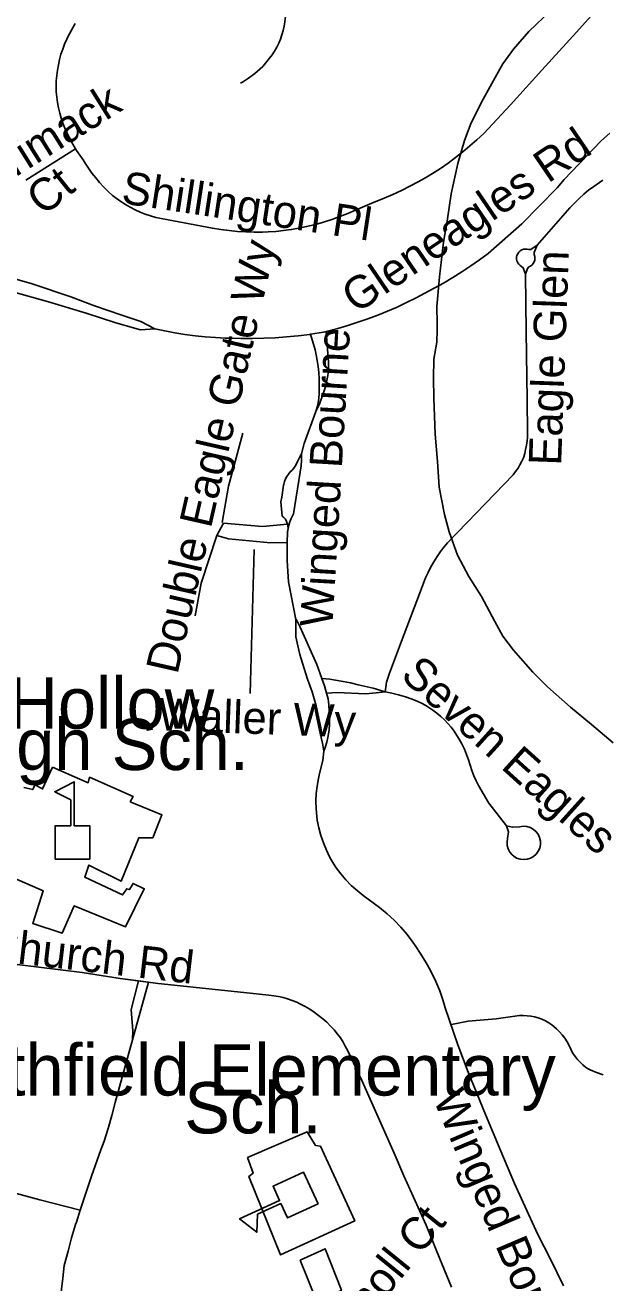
# Model space of a CAD drawing. Extents: x 1383679 to 1536984, y 460658 to 651027.
# Drawn here: x 1445521 to 1447206, y 500135 to 503812 of the extents above; entities that cross this region are included whole.
import ezdxf

# ---------------------------------------------------------------- set-up
doc = ezdxf.new("R2010")
doc.units = 0
for name, color, linetype in [('Exist Cultural Educational Facility Elementary CELL', 7, 'Continuous'), ('Exist Cultural Educational Facility High Label', 7, 'Continuous'), ('Exist Cultural Warehouse Building Footprint', 7, 'Continuous'), ('Exist Hydrographic Misc Water Feature', 7, 'Continuous'), ('Exist Road Non-System Type 51', 7, 'Continuous'), ('Exist Road Non-System Type 51 Label', 7, 'Continuous')]:
    doc.layers.add(name, color=color, linetype=linetype)

msp = doc.modelspace()

# ---------------------------------------------------------------- linework, layer by layer
at = {"layer": 'Exist Cultural Educational Facility Elementary CELL'}
for points in [[(1445608.3, 501374), (1445608.3, 501471.9), (1445654.3, 501471.9), (1445654.3, 501547), (1445607.3, 501571.2), (1445663.9, 501600.4), (1445663.9, 501471.9), (1445709.9, 501471.9), (1445709.9, 501374)], [(1446376.8, 500366.1), (1446287.7, 500325.3), (1446268.6, 500367.2), (1446200.3, 500335.9), (1446197.8, 500283), (1446147.7, 500322.4), (1446264.6, 500375.9), (1446245.4, 500417.7), (1446334.4, 500458.5)]]:
    msp.add_lwpolyline(points, close=True, dxfattribs=at)
at = {"layer": 'Exist Cultural Warehouse Building Footprint'}
for points in [[(1445418.2, 501349), (1445574, 501281.3), (1445543.2, 501185.9), (1445629.3, 501158.1), (1445664.2, 501237.6), (1445813.8, 501176), (1445869.1, 501287.3), (1445836.3, 501303.2), (1445826.1, 501285.3), (1445817.9, 501287.3), (1445805.6, 501269.4), (1445694.9, 501321.1), (1445707.2, 501356.9), (1445801.5, 501309.2), (1445852.7, 501436.4), (1445893.7, 501436.4), (1445920.4, 501504), (1445828.1, 501541.8), (1445836.3, 501557.7), (1445709.2, 501613.4), (1445705.1, 501597.5), (1445600.6, 501643.2)], [(1445600.6, 501643.2), (1445571.9, 501579.6), (1445549.4, 501591.5), (1445543.2, 501577.6), (1445516.6, 501583.6)], [(1446170.4, 500501.4), (1446186.8, 500455.7), (1446174.5, 500445.8), (1446266.8, 500217.1), (1446484, 500316.5), (1446383.6, 500535.2), (1446369.3, 500537.2), (1446344.7, 500577), (1446170.4, 500501.4)], [(1446324.2, 500201.2), (1446397.9, 500235), (1446445.1, 500113.7), (1446438.9, 500109.7), (1446451.2, 500079.9), (1446397.9, 500052.1), (1446377.5, 500085.9), (1446371.3, 500085.9), (1446324.2, 500201.2)]]:
    msp.add_lwpolyline(points, dxfattribs=at)
at = {"layer": 'Exist Hydrographic Misc Water Feature'}
for points in [[(1447058, 503856.6), (1446992.9, 503793.9), (1446948, 503742.3), (1446917.1, 503699.4), (1446894.4, 503659.7), (1446859.2, 503596.4), (1446823.9, 503526.5), (1446805, 503475.2), (1446785.7, 503407.5), (1446766.1, 503319.3), (1446754.6, 503239.8), (1446743.5, 503177.7), (1446731.6, 503076.2), (1446724.1, 502990.2), (1446725.2, 502940.1)], [(1446725.2, 502940.1), (1446724.8, 502920.4), (1446724.2, 502886), (1446715.2, 502836.1), (1446714.1, 502780.3), (1446715.1, 502722), (1446719.1, 502616.1), (1446725.8, 502536.4), (1446730.4, 502461.6), (1446746.9, 502381.7), (1446760, 502331.4), (1446784.8, 502262.8), (1446817.7, 502200.5), (1446854.7, 502141.5), (1446893.2, 502068.5), (1446916.5, 502026.2), (1446947.8, 501985.4), (1447004.7, 501921.1), (1447047.9, 501877.5), (1447114.8, 501818.7), (1447176, 501767.4), (1447239, 501714.5)]]:
    msp.add_lwpolyline(points, dxfattribs=at)
at = {"layer": 'Exist Road Non-System Type 51'}
for p, q in [((1445523.3, 503359.2), (1445668.2, 503451.3)), ((1445852.5, 501018), (1445881.3, 501014)), ((1445834.6, 500845.8), (1445881.3, 501014))]:
    msp.add_line(p, q, dxfattribs=at)
for points in [[(1447193, 503859.2), (1447132, 503791.9), (1447030.5, 503680.7), (1446939.2, 503579.6), (1446861, 503495.4), (1446841.3, 503477.1), (1446820.9, 503459.3), (1446800, 503442), (1446778.6, 503425.3), (1446756.7, 503409.2), (1446734.3, 503393.8), (1446711.5, 503379), (1446693.5, 503367.9), (1446669.5, 503354.3), (1446645.1, 503341.2), (1446620.3, 503328.9), (1446595.2, 503317.3), (1446569.8, 503306.4), (1446544.1, 503296.2), (1446540.6, 503294.9), (1446486.8, 503271.9), (1446463.6, 503261.9), (1446440.4, 503252.8), (1446416.9, 503244.3), (1446393.1, 503236.6), (1446369, 503229.6), (1446365.4, 503228.7), (1446343.3, 503223.3), (1446321, 503218.7), (1446298.6, 503214.9), (1446276, 503211.8), (1446253.4, 503209.5), (1446230.7, 503208), (1446214.5, 503207.3), (1446190, 503207.3), (1446165.6, 503208), (1446141.2, 503209.4), (1446116.8, 503211.7), (1446092.5, 503214.7), (1446068.4, 503218.5), (1445902.6, 503250), (1445887.4, 503254.5), (1445872.1, 503259.8), (1445857, 503265.9), (1445842.3, 503272.6), (1445827.9, 503280.1), (1445813.8, 503288.2), (1445800.1, 503296.9), (1445786.9, 503306.3), (1445776.2, 503314.6), (1445763.2, 503326.4), (1445750.6, 503338.9), (1445738.5, 503352), (1445727, 503365.6), (1445716.1, 503379.7), (1445696.1, 503409.2), (1445690.3, 503418.9), (1445671.3, 503446.3), (1445668.2, 503451.3)], [(1446286.1, 503871), (1446280.2, 503822.6), (1446278, 503809.6), (1446275.1, 503796.8), (1446271.4, 503784.1), (1446267.1, 503771.7), (1446262, 503759.5), (1446256.3, 503747.7), (1446249.9, 503736.2), (1446243, 503725.4), (1446215.1, 503691.6), (1446192.4, 503671.3), (1446174.1, 503657.7), (1446155.8, 503645.9), (1446149.8, 503642.5)], [(1445668.2, 503451.3), (1445660.1, 503464.4), (1445650.5, 503482.8), (1445643.5, 503496.5), (1445637, 503510.8), (1445631.2, 503525.4), (1445626.1, 503540.3), (1445621.8, 503555.4), (1445618.2, 503570.7), (1445615.3, 503586.1), (1445613.2, 503601.7), (1445611.8, 503617.5), (1445611.7, 503617.9), (1445611.5, 503633.7), (1445611.9, 503649.5), (1445613.2, 503665.3), (1445615.2, 503681), (1445617.9, 503696.5), (1445621.4, 503711.9), (1445625.6, 503727.2), (1445630.6, 503742.2), (1445636.2, 503756.9), (1445642.6, 503771.5), (1445646, 503778.4), (1445667.3, 503817.3)], [(1447265.2, 503528.9), (1447203.6, 503473.5), (1447096.4, 503361.4), (1447076.1, 503336.8), (1446972.2, 503231.4), (1446873.6, 503145.2), (1446848.6, 503126.5), (1446823.1, 503108.5), (1446797.1, 503091.1), (1446770.7, 503074.4), (1446743.9, 503058.4), (1446716.7, 503043), (1446689.1, 503028.4), (1446663.4, 503014.8), (1446635.8, 503001.2), (1446608, 502988.2), (1446579.8, 502976), (1446551.3, 502964.5), (1446522.5, 502953.8), (1446493.5, 502943.8), (1446464.2, 502934.5), (1446434.7, 502926), (1446400.3, 502916.8)], [(1447017.5, 503169.5), (1447071.9, 503231.8), (1447112.9, 503278.5), (1447126.1, 503292.3), (1447139.7, 503305.6), (1447154, 503318.3), (1447168.7, 503330.5), (1447173.4, 503334.1), (1447209.2, 503359.3)], [(1446983.6, 503084.1), (1446976.2, 503103.3), (1446971.9, 503106.9), (1446967.3, 503109.8), (1446963.4, 503113.5), (1446960.3, 503118), (1446958.1, 503123), (1446957, 503128.3), (1446957.1, 503133.7), (1446958.2, 503139.1), (1446960.3, 503144), (1446963.4, 503148.5), (1446967.4, 503152.2), (1446972, 503155.1), (1446977.1, 503157), (1446982.4, 503157.8), (1446987.8, 503157.5), (1446993.1, 503156.1), (1446998.4, 503156.9), (1447017.5, 503169.5)], [(1447017.5, 503169.5), (1447008.9, 503147.8), (1447008.4, 503141.5), (1447010.1, 503136.4), (1447010.6, 503130.9), (1447010, 503125.5), (1447008.4, 503120.4), (1447005.8, 503115.6), (1447002.2, 503111.5), (1446997.9, 503108.2), (1446993, 503105.8), (1446989.3, 503100.9), (1446983.6, 503084.1)], [(1445899.5, 502924.9), (1445858.9, 502946.1), (1445803.4, 502964.3), (1445723.7, 502991.9), (1445654.3, 503018.3), (1445541.2, 503056.2), (1445484.2, 503072.8), (1445410.6, 503095.9), (1445347.1, 503111.4), (1445301.1, 503120.3), (1445196.6, 503138.2)], [(1445899.5, 502924.9), (1445858.4, 502921.3), (1445786.2, 502942.4), (1445699.6, 502970.8), (1445589, 503003.9), (1445485.2, 503033), (1445429.4, 503046.4), (1445362.6, 503061.5), (1445312.2, 503070.3), (1445258.4, 503078.3), (1445180.1, 503086.5)], [(1446572.7, 501863.5), (1446574.5, 501877.3), (1446577.2, 501891.1), (1446585.4, 501918), (1446618, 502003.7), (1446676.6, 502157.1), (1446691.2, 502196.4), (1446698.5, 502212.6), (1446706.6, 502228.4), (1446715.4, 502243.8), (1446724.9, 502258.8), (1446735, 502273.4), (1446745.8, 502287.4), (1446755.2, 502298.6), (1446812.6, 502357.9), (1446947.1, 502497.8), (1446954.2, 502507.4), (1446961.5, 502517.4), (1446966.9, 502527.3), (1446972.9, 502537.6), (1446977.1, 502547.6), (1446980.7, 502559.7), (1446983.6, 502571.4), (1446985.9, 502584.4), (1446987.6, 502596.3), (1446988.6, 502608.3), (1446988.9, 502619.2), (1446988.1, 502718), (1446985.5, 502915.4), (1446983.6, 503084.1)], [(1445899.5, 502924.9), (1445928.8, 502918.6), (1445958.2, 502913.1), (1445987.8, 502908.3), (1446017.4, 502904.3), (1446047.2, 502901.2), (1446077, 502898.8), (1446106.9, 502897.2), (1446118.1, 502896.8), (1446151.5, 502896), (1446184.9, 502896.1), (1446218.4, 502896.9), (1446251.8, 502898.6), (1446285.1, 502901), (1446318.4, 502904.2), (1446352.5, 502908.1), (1446355.3, 502908.5)], [(1446355.3, 502908.5), (1446392.6, 502914.7), (1446400.3, 502916.8)], [(1446370.5, 502682.5), (1446374, 502695.3), (1446376.8, 502708.4), (1446378.8, 502721.5), (1446380, 502734.8), (1446380.4, 502748.1), (1446380, 502761.4), (1446380, 502762.1), (1446379.8, 502779.6), (1446378.9, 502797), (1446377.2, 502814.4), (1446374.7, 502831.6), (1446371.5, 502848.8), (1446368.2, 502862.9), (1446355.3, 502908.5)], [(1446370.5, 502682.5), (1446382.3, 502706.8), (1446390.7, 502732.3), (1446395.5, 502746), (1446399.6, 502759.8), (1446402.9, 502773.9), (1446405.4, 502788.1), (1446407.2, 502803.8), (1446407.1, 502826.9), (1446402.2, 502890.5), (1446400.3, 502916.8)], [(1446328.1, 502559.4), (1446335.9, 502589.3), (1446370.5, 502682.5)], [(1446096.9, 502358.7), (1446114.8, 502464.3), (1446156.7, 502619.8)], [(1446328.1, 502559.4), (1446323, 502548.8), (1446317.3, 502537.1), (1446314.2, 502530.1), (1446310.3, 502523.5), (1446305.7, 502517.3), (1446300.8, 502511.8), (1446295.2, 502506), (1446290.1, 502499.8), (1446285.7, 502493), (1446282, 502485.9), (1446279, 502478.4), (1446276.7, 502470.7), (1446276, 502467.6), (1446270.8, 502432.1), (1446268.2, 502419.1), (1446272.2, 502377.3), (1446276.6, 502373.4), (1446280.4, 502369), (1446283.6, 502364.1), (1446286.1, 502358.8), (1446287.9, 502353.2), (1446288.9, 502347.5), (1446289.1, 502341.6), (1446288.6, 502335.8), (1446287.7, 502331.6)], [(1446394, 501690.1), (1446390.1, 501713.1), (1446386.4, 501729.4), (1446383.9, 501752.8), (1446380.5, 501776.1), (1446376.4, 501799.4), (1446370.9, 501822.1), (1446359.7, 501863.6), (1446346.5, 501900.7), (1446331.3, 501947.4), (1446324, 501972.6), (1446317.6, 501998), (1446311.9, 502023.6), (1446311.7, 502074.8), (1446290.1, 502184.5), (1446287.1, 502246.1), (1446286.5, 502300.2), (1446288, 502330.3), (1446289.5, 502340.6), (1446291.8, 502350.6), (1446294.8, 502360.5), (1446298.6, 502370.1), (1446302.1, 502377.5), (1446305.3, 502384.1), (1446324.8, 502505.1), (1446327.5, 502524.3), (1446328.3, 502540.6), (1446328.1, 502559.4)], [(1446081, 502320.8), (1446100.9, 502356.7)], [(1446287.9, 502353.2), (1446214.4, 502346.7), (1446100.9, 502356.7)], [(1446017.3, 502085.6), (1446035.2, 502181.3), (1446081, 502320.8)], [(1446286.5, 502300.2), (1446238.3, 502298.9), (1446114.8, 502310.8), (1446081, 502320.8)], [(1446190.5, 502278.9), (1446178.6, 501858.4)], [(1446388, 501902.7), (1446373.4, 501943.4), (1446324.2, 502052.7), (1446312.7, 502075.5)], [(1446572.7, 501863.5), (1446538, 501874.3), (1446494.1, 501883.8), (1446472.1, 501889.2), (1446450, 501893.9), (1446427.7, 501897.8), (1446411.2, 501900.2), (1446388, 501902.7)], [(1446401.8, 501859), (1446395.6, 501881.2), (1446388, 501902.7)], [(1446572.7, 501863.5), (1446546.4, 501860), (1446515.4, 501857.4), (1446433, 501861.6), (1446401.8, 501859)], [(1446927.4, 501471.2), (1446875.7, 501537.9), (1446845.9, 501589.4), (1446839.1, 501603), (1446832.5, 501618), (1446826.5, 501633.2), (1446821.3, 501648.9), (1446816.5, 501664.4), (1446810.9, 501679.8), (1446805.2, 501695.4), (1446796.9, 501710.8), (1446789.2, 501725.2), (1446782.7, 501736), (1446774.5, 501748.1), (1446765.7, 501759.8), (1446756.1, 501770.9), (1446746, 501781.5), (1446735.3, 501791.5), (1446724, 501800.9), (1446712.4, 501809.5), (1446703.6, 501815.7), (1446691.7, 501823.1), (1446679.5, 501829.8), (1446666.8, 501835.8), (1446653.8, 501841), (1446651.6, 501841.7), (1446632, 501848.3), (1446612.2, 501854.2), (1446592.1, 501859.3), (1446572.7, 501863.5)], [(1446394, 501690.1), (1446398.7, 501703), (1446402.7, 501716.2), (1446405.9, 501729.7), (1446409, 501750.8), (1446410, 501769.3), (1446410.2, 501787.8), (1446409.6, 501806.3), (1446408.3, 501824.8), (1446406.2, 501843.1), (1446401.8, 501859)], [(1447093.8, 500126.6), (1447056.9, 500202.1), (1447019.2, 500276.9), (1446991.8, 500336.3), (1446951.2, 500425.9), (1446910.7, 500519.8), (1446866.1, 500627.4), (1446816, 500751), (1446785.5, 500831.4), (1446748.4, 500939.5), (1446742.2, 500960.1), (1446732.3, 500988.7), (1446720.8, 501016.7), (1446707.8, 501044.1), (1446695.9, 501066), (1446693.3, 501070.8), (1446677.5, 501096.7), (1446660.5, 501121.4), (1446653.8, 501131.1), (1446636.9, 501153.4), (1446618.6, 501174.9), (1446599.1, 501195.3), (1446578.5, 501214.5), (1446556.8, 501232.5), (1446508.6, 501268.1), (1446490.9, 501281.9), (1446473.8, 501297.1), (1446457.9, 501313.4), (1446443.1, 501330.8), (1446429.4, 501349), (1446422.9, 501359.2), (1446411.3, 501379.3), (1446401.1, 501400), (1446392.4, 501421.4), (1446385, 501443.3), (1446379.1, 501465.7), (1446374.7, 501488.5), (1446373.1, 501499.2), (1446371, 501521.4), (1446370.5, 501543.5), (1446371.4, 501565.7), (1446373.9, 501587.7), (1446377.9, 501609.8), (1446381, 501624.8), (1446390.7, 501662.9), (1446394, 501690.1)], [(1446927.4, 501471.2), (1446944.9, 501467.2), (1446966.4, 501469), (1446976.6, 501470.4), (1446987, 501469.6), (1446996.9, 501466.7), (1447006, 501461.7), (1447013.8, 501454.9), (1447020.1, 501446.7), (1447024.4, 501437.3), (1447026.7, 501427.1), (1447026.8, 501416.8), (1447024.7, 501406.6), (1447020.5, 501397.2), (1447014.4, 501388.8), (1447006.6, 501381.9), (1446997.6, 501376.8), (1446987.7, 501373.7), (1446977.4, 501372.7), (1446967.1, 501374), (1446957.3, 501377.4), (1446948.8, 501382.6), (1446943.8, 501386.8), (1446937.4, 501394.6), (1446932.7, 501403.8), (1446929.9, 501413.8), (1446929.4, 501424.1), (1446931, 501434.3), (1446933, 501454), (1446927.4, 501471.2)], [(1444632.1, 501168.5), (1444823.1, 501149.5), (1445026.1, 501125.9), (1445228.4, 501098.2), (1445346.6, 501083.2), (1445464.1, 501070.1), (1445497.6, 501066), (1445687.8, 501042.5), (1445799, 501025.5), (1445852.5, 501018)], [(1445497.6, 501066), (1445687.8, 501042.5), (1445799, 501025.5), (1445864.6, 501016.3), (1445909.8, 501010), (1446160.1, 500984.4), (1446233.1, 500976.1), (1446248, 500974.3), (1446260.9, 500972.2), (1446274.5, 500969.1), (1446288, 500965.2), (1446301.1, 500960.6), (1446314.5, 500956), (1446325.6, 500950), (1446339.5, 500942.8), (1446353, 500935), (1446366, 500926.5), (1446378.6, 500917.4), (1446390.8, 500907.6), (1446402.4, 500897.2), (1446413.4, 500886.2), (1446423.9, 500874.8), (1446433.8, 500862.8), (1446442.4, 500851.2), (1446450.4, 500839.2), (1446456.6, 500826.8), (1446464.2, 500813.8), (1446505.4, 500725.4), (1446599.5, 500514.8), (1446627.9, 500447.8), (1446655.4, 500385.5), (1446692.5, 500304.2), (1446732.8, 500205), (1446767, 500122.2)], [(1445834.6, 500845.8), (1445835.7, 500872.4), (1445831.9, 500922.2), (1445830.3, 500934.9), (1445852.5, 501018)], [(1446766.6, 500890.4), (1446815.9, 500900.1), (1446897.1, 500907.2), (1446965.3, 500916.6), (1446976.7, 500917), (1446987.8, 500916.4), (1446998.9, 500915.1), (1447009.8, 500912.8), (1447020.6, 500909.7), (1447031, 500905.8), (1447041.2, 500901.1), (1447050.9, 500895.6), (1447060.1, 500889.5), (1447066.3, 500884.6), (1447074.1, 500878), (1447082.7, 500869.3), (1447090.7, 500860.1), (1447098.1, 500850.4), (1447104.7, 500840.1), (1447110.6, 500829.5), (1447115.7, 500818.5), (1447117.8, 500813.3), (1447122.9, 500804.7), (1447128.9, 500796.1), (1447135.5, 500787.9), (1447142.6, 500780.1), (1447150.3, 500772.9), (1447158.5, 500766.2), (1447164, 500762.1), (1447171.8, 500758.1), (1447190.5, 500749.9), (1447209.9, 500743.1)], [(1445681.8, 500347.3), (1445714.5, 500447.5), (1445742.1, 500524), (1445751.4, 500549.4), (1445763.7, 500586.8), (1445774.6, 500624.7), (1445783.9, 500663), (1445834.6, 500845.8)], [(1445681.8, 500347.3), (1445564.2, 500378.3), (1445416.2, 500417.6), (1445400.7, 500423.1), (1445387.8, 500426.4)], [(1445470.9, 499929.6), (1445474.3, 499931), (1445487.7, 499935), (1445491.1, 499935.7), (1445525.6, 499944.5), (1445539.1, 499948.5), (1445552.1, 499953.9), (1445564.4, 499960.8), (1445575.8, 499969), (1445586.3, 499978.4), (1445595.6, 499989), (1445603.7, 500000.5), (1445610.4, 500012.9), (1445614.7, 500023.1), (1445619.6, 500052.5), (1445631.3, 500149.1), (1445634.9, 500185.9), (1445646.6, 500228), (1445656.6, 500266.9), (1445668.1, 500305.5), (1445670.6, 500313), (1445681.8, 500347.3)]]:
    msp.add_lwpolyline(points, dxfattribs=at)

# ---------------------------------------------------------------- texts
at = {"layer": 'Exist Cultural Educational Facility High Label'}
for s, p in [('Quial Hollow', (1444947.8, 501755.5)), ('Jr. High Sch.', (1445026.8, 501634.6)), ('Smithfield Elementary', (1445120.7, 500683)), ('Sch.', (1445985.7, 500572.2))]:
    msp.add_text(s, height=150, dxfattribs=at).set_placement(p)
at = {"layer": 'Exist Road Non-System Type 51 Label'}
for s, rotation, p in [('Merrimack', 32.0059, (1445307.2, 503251.4)), ('Gleneagles Rd', 34.2435, (1446488.6, 502967)), ('Ct', 38.6602, (1445573.9, 503252.2)), ('Shillington Pl', 351.3605, (1445799.5, 503292.3)), ('Double Eagle Gate Wy', 77.1129, (1445965.8, 501911.7)), ('Eagle Glen', 87.9226, (1447087.2, 502523.8)), ('Winged Bourne', 86.6101, (1446418.8, 502050.8)), ('Seven Eagles', 317.9964, (1446614.3, 501906.3)), ('Waller Wy', 357.8952, (1445908, 501750.7)), ('Smithfield Church Rd', 353.3341, (1444816.1, 501148.7)), ('Winged Bourne', 293.0254, (1446711.7, 500674.6)), ('Breezy Knoll Ct', 50.9323, (1446203.1, 499632.3))]:
    msp.add_text(s, height=95, rotation=rotation, dxfattribs=at).set_placement(p)

doc.saveas('drawing.dxf')
